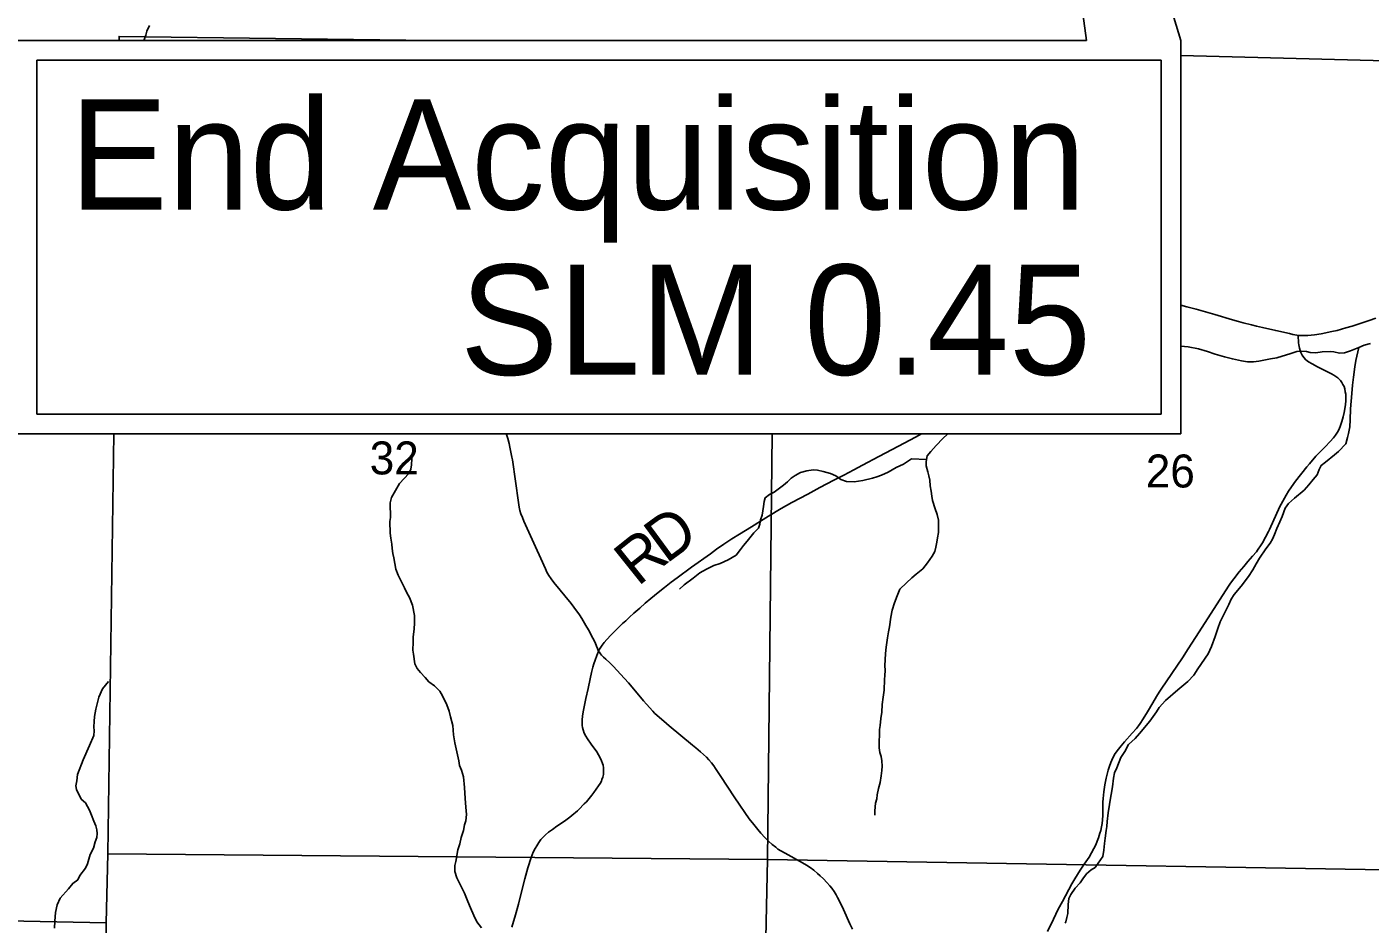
# Model space of a CAD drawing. Extents: x -1.2 to 34, y -8.5 to 22.
# Drawn here: x 5.325 to 7.031, y 15.609 to 16.749 of the extents above; entities that cross this region are included whole.
import ezdxf

# ---------------------------------------------------------------- set-up
doc = ezdxf.new("R2010")
doc.units = 0
for name, color, linetype in [('GM_X_County_Road', 7, 'Continuous'), ('GM_X_County_Road_Text', 7, 'Continuous'), ('GM_X_Minor_River', 7, 'Continuous'), ('GM_X_Section', 7, 'Continuous'), ('GM_X_Section_Text', 7, 'Continuous'), ('GM_X_Township_Road', 7, 'Continuous'), ('SH_Text', 7, 'Continuous')]:
    doc.layers.add(name, color=color, linetype=linetype)

msp = doc.modelspace()

# ---------------------------------------------------------------- linework, layer by layer
at = {"layer": 'GM_X_County_Road'}
for points in [[(5.9341, 16.2314), (5.9347, 16.2294), (5.9359, 16.2256), (5.9376, 16.2194), (5.9387, 16.2147), (5.9412, 16.202), (5.9418, 16.1984), (5.9495, 16.1442), (5.9504, 16.1386), (5.9514, 16.1342), (5.9527, 16.1301), (5.9545, 16.1253), (5.9564, 16.1207), (5.9648, 16.102), (5.9711, 16.0879), (5.9778, 16.0733), (5.9837, 16.0602), (5.9858, 16.0557), (5.9881, 16.0514), (5.9909, 16.0472), (5.9945, 16.0425), (6.0164, 16.0159), (6.02, 16.0114), (6.0269, 16.0018), (6.0299, 15.9969), (6.0351, 15.9883), (6.0384, 15.9825), (6.044, 15.9719), (6.0468, 15.9663), (6.0488, 15.9619), (6.0498, 15.959), (6.0509, 15.9563), (6.0513, 15.9556), (6.0519, 15.9546), (6.0538, 15.952), (6.0551, 15.9505), (6.0576, 15.9479), (6.0604, 15.9452), (6.0657, 15.9407), (6.0704, 15.9361), (6.0746, 15.9314), (6.0842, 15.9208), (6.0891, 15.9153), (6.0962, 15.9073), (6.1082, 15.8926), (6.112, 15.8881), (6.1201, 15.8793), (6.1224, 15.8769), (6.1375, 15.8635), (6.141, 15.8605), (6.1706, 15.8362), (6.1749, 15.8326), (6.1807, 15.8276), (6.1882, 15.8208), (6.1912, 15.8176), (6.1947, 15.8135), (6.1975, 15.8099), (6.1998, 15.8066), (6.2065, 15.7963), (6.2235, 15.7704), (6.2306, 15.7598), (6.237, 15.7504), (6.2427, 15.7426), (6.2483, 15.7354), (6.2536, 15.7289), (6.2573, 15.7244), (6.2622, 15.719), (6.267, 15.7142), (6.2718, 15.71), (6.2762, 15.7064), (6.2791, 15.704), (6.2828, 15.7017), (6.288, 15.6987), (6.3104, 15.6866), (6.3153, 15.6837), (6.3199, 15.6805), (6.3246, 15.6771), (6.3294, 15.6732), (6.3328, 15.6702), (6.3367, 15.6664), (6.3412, 15.6617), (6.345, 15.6576), (6.3475, 15.6543), (6.3503, 15.6503), (6.353, 15.646), (6.3548, 15.6424), (6.3599, 15.6329), (6.3623, 15.6275), (6.3704, 15.6092), (6.3735, 15.6023)], [(5.9412, 15.6048), (5.9458, 15.6207), (5.9496, 15.6343), (5.9531, 15.6481), (5.9578, 15.6662), (5.9616, 15.6803), (5.9657, 15.6936), (5.9683, 15.7002), (5.9706, 15.7049), (5.9727, 15.7084), (5.9754, 15.7125), (5.9779, 15.7161), (5.9806, 15.7188), (5.984, 15.7222), (5.9877, 15.7254), (5.9927, 15.7291), (5.9981, 15.7331), (6.0042, 15.737), (6.0097, 15.7409), (6.015, 15.7447), (6.0173, 15.7466), (6.0245, 15.7528), (6.0262, 15.7544), (6.0331, 15.7614), (6.0358, 15.7643), (6.0427, 15.7725), (6.0452, 15.7758), (6.0514, 15.7845), (6.0532, 15.7875), (6.0548, 15.7903), (6.0556, 15.7925), (6.0566, 15.7955), (6.0574, 15.7988), (6.0577, 15.8019), (6.0576, 15.8075), (6.0571, 15.8106), (6.0564, 15.813), (6.0552, 15.8162), (6.0535, 15.8201), (6.0514, 15.8239), (6.049, 15.8276), (6.042, 15.8375), (6.0372, 15.844), (6.0349, 15.8477), (6.0332, 15.8514), (6.0319, 15.8554), (6.031, 15.8586), (6.0306, 15.8612), (6.0305, 15.8646), (6.0306, 15.8683), (6.031, 15.8728), (6.0319, 15.8786), (6.0352, 15.8953), (6.0379, 15.908), (6.0406, 15.9203), (6.0424, 15.9286), (6.0441, 15.9353), (6.0452, 15.9396), (6.0468, 15.9441), (6.0489, 15.9498), (6.0507, 15.9544), (6.0513, 15.9556), (6.0526, 15.9581), (6.0542, 15.9606), (6.0558, 15.963), (6.0585, 15.9664), (6.0618, 15.9703), (6.0668, 15.9757), (6.0701, 15.979), (6.0732, 15.9822), (6.0776, 15.9865), (6.0818, 15.9905), (6.0857, 15.9942), (6.0906, 15.9987), (6.096, 16.0037), (6.1035, 16.0103), (6.1104, 16.0164), (6.1175, 16.0223), (6.127, 16.0301), (6.135, 16.0365), (6.1435, 16.043), (6.1509, 16.0486), (6.1694, 16.0622), (6.1932, 16.0793), (6.2012, 16.0849), (6.2104, 16.0912), (6.2206, 16.098), (6.2302, 16.104), (6.2454, 16.1135), (6.2567, 16.1206), (6.2671, 16.127), (6.2831, 16.1368), (6.2967, 16.1443), (6.3168, 16.155), (6.3323, 16.1632), (6.3502, 16.1726), (6.3626, 16.179), (6.3753, 16.1857), (6.3862, 16.1916), (6.4072, 16.2028), (6.4319, 16.216), (6.4535, 16.2274), (6.4615, 16.2314)]]:
    msp.add_lwpolyline(points, dxfattribs=at)
at = {"layer": 'GM_X_Minor_River'}
for points in [[(5.4811, 16.7503), (5.4778, 16.743), (5.4764, 16.738), (5.4742, 16.7319), (5.474, 16.731)], [(7.0167, 16.3414), (7.0127, 16.3249), (7.0117, 16.3165), (7.01, 16.3036), (7.0086, 16.2933), (7.0077, 16.2826), (7.0067, 16.2731), (7.006, 16.2632), (7.0055, 16.2494), (7.0052, 16.2403), (7.0035, 16.2319), (7.002, 16.2269), (6.9999, 16.2189), (6.9909, 16.2093), (6.9857, 16.205), (6.9741, 16.1957), (6.9689, 16.1914), (6.9663, 16.1864), (6.9637, 16.1795), (6.9585, 16.1734), (6.9533, 16.1668), (6.947, 16.1599), (6.935, 16.1498), (6.9275, 16.1432), (6.9231, 16.1371), (6.9191, 16.1267), (6.9161, 16.1198), (6.9125, 16.1114), (6.9095, 16.1037), (6.907, 16.0976), (6.904, 16.0926), (6.8985, 16.0853), (6.8903, 16.0738), (6.8862, 16.0665), (6.8818, 16.0588), (6.8766, 16.0503), (6.867, 16.038), (6.8584, 16.0276), (6.8547, 16.0215), (6.8514, 16.0146), (6.8404, 15.9927), (6.8375, 15.9843), (6.8342, 15.974), (6.8295, 15.9613), (6.8254, 15.9521), (6.8121, 15.9329), (6.8069, 15.9252), (6.7994, 15.9171), (6.7867, 15.9063), (6.771, 15.8927), (6.7632, 15.8838), (6.7599, 15.8784), (6.7513, 15.8665), (6.7383, 15.8511), (6.7327, 15.8445), (6.7241, 15.8368), (6.7193, 15.828), (6.7145, 15.8203), (6.7094, 15.8073), (6.7065, 15.8011), (6.7051, 15.7943), (6.7037, 15.7832), (6.702, 15.7733), (6.7009, 15.7664), (6.6999, 15.7607), (6.6985, 15.75), (6.6972, 15.739), (6.6965, 15.7329), (6.6958, 15.7275), (6.6944, 15.718), (6.6938, 15.7111), (6.6928, 15.7027), (6.6914, 15.6947), (6.6858, 15.6863), (6.6817, 15.6805), (6.6768, 15.6778), (6.6709, 15.6727), (6.666, 15.6662), (6.6627, 15.6612), (6.6564, 15.6546), (6.6508, 15.6465), (6.6482, 15.6412), (6.6476, 15.6335), (6.647, 15.6221), (6.6459, 15.6172), (6.6445, 15.6118), (6.6436, 15.61)], [(7.0314, 16.3462), (7.0234, 16.3441), (7.0167, 16.3414), (7.0061, 16.337), (6.9982, 16.3346), (6.9922, 16.3341), (6.9849, 16.3356), (6.98, 16.3362), (6.9702, 16.3357), (6.9622, 16.3345), (6.955, 16.3347), (6.9501, 16.3362), (6.9444, 16.3365), (6.938, 16.336), (6.9301, 16.3336), (6.9124, 16.328), (6.9044, 16.3267), (6.8897, 16.3239), (6.8829, 16.323), (6.8753, 16.3229), (6.8677, 16.3243), (6.856, 16.3268), (6.8461, 16.3293), (6.8343, 16.3329), (6.8244, 16.3362), (6.813, 16.3395), (6.8001, 16.3419), (6.7905, 16.3428)], [(6.4946, 16.2314), (6.4943, 16.2312), (6.4883, 16.2257), (6.4801, 16.2169), (6.473, 16.2091), (6.4685, 16.2038), (6.4671, 16.1965), (6.4672, 16.1908), (6.4692, 16.1832), (6.4708, 16.1783), (6.472, 16.1726), (6.4725, 16.1657), (6.4734, 16.1589), (6.4746, 16.1525), (6.4754, 16.1468), (6.4786, 16.1361), (6.481, 16.1289), (6.483, 16.1217), (6.4831, 16.1118), (6.4828, 16.1061), (6.4818, 16.0996), (6.4807, 16.0939), (6.4793, 16.0874), (6.4783, 16.0821), (6.4749, 16.0763), (6.469, 16.0679), (6.463, 16.0602), (6.4544, 16.0532), (6.4492, 16.0485), (6.4421, 16.0423), (6.4339, 16.0342), (6.4306, 16.0258), (6.427, 16.017), (6.4241, 16.0074), (6.4223, 15.9986), (6.4206, 15.9864), (6.4192, 15.9799), (6.4181, 15.9723), (6.4171, 15.9666), (6.4164, 15.9605), (6.4154, 15.9525), (6.4151, 15.9445), (6.4149, 15.9373), (6.415, 15.9308), (6.4147, 15.9247), (6.4144, 15.9197), (6.4138, 15.906), (6.4128, 15.8969), (6.4114, 15.8877), (6.4108, 15.8782), (6.4098, 15.8698), (6.4088, 15.861), (6.4081, 15.8561), (6.4078, 15.8488), (6.4075, 15.8412), (6.4077, 15.8328), (6.4085, 15.8268), (6.4101, 15.8215), (6.4109, 15.8162), (6.4114, 15.8093), (6.4111, 15.804), (6.4101, 15.7971), (6.4087, 15.7887), (6.4069, 15.7811), (6.4051, 15.7731), (6.4044, 15.7681), (6.403, 15.7624), (6.402, 15.7525), (6.4021, 15.7471)], [(5.8112, 16.0237), (5.8077, 16.0297), (5.805, 16.0361), (5.7968, 16.052), (5.794, 16.0596), (5.7924, 16.0668), (5.7912, 16.074), (5.79, 16.0797), (5.7891, 16.0861), (5.7887, 16.0915), (5.7874, 16.0991), (5.7866, 16.1055), (5.7863, 16.1204), (5.787, 16.1253), (5.7869, 16.1314), (5.7865, 16.1375), (5.7868, 16.144), (5.7882, 16.1505), (5.7985, 16.1685), (5.8104, 16.1813), (5.813, 16.1866), (5.8137, 16.192), (5.8143, 16.2), (5.8143, 16.2057)], [(6.4676, 16.1988), (6.4485, 16.2), (6.4384, 16.193), (6.429, 16.1887), (6.4189, 16.1828), (6.4106, 16.1789), (6.4046, 16.1769), (6.3989, 16.1753), (6.3868, 16.1721), (6.3759, 16.1704), (6.366, 16.171), (6.3588, 16.1736), (6.3527, 16.178), (6.3458, 16.181), (6.3363, 16.1839), (6.3291, 16.1853), (6.3238, 16.186), (6.3159, 16.1847), (6.3076, 16.1823), (6.3008, 16.1788), (6.2959, 16.1753), (6.2911, 16.1706), (6.2862, 16.1664), (6.2795, 16.1613), (6.2742, 16.1574), (6.2682, 16.1543), (6.263, 16.1504), (6.2615, 16.1454), (6.2609, 16.1393), (6.2591, 16.1283), (6.2569, 16.1222), (6.2559, 16.1168), (6.2544, 16.1118), (6.2485, 16.1057), (6.2399, 16.0953), (6.2351, 16.0899), (6.2314, 16.0845), (6.2262, 16.0775), (6.216, 16.0717), (6.2055, 16.067), (6.1976, 16.0642), (6.1882, 16.0595), (6.1799, 16.0548), (6.1713, 16.0482), (6.1601, 16.0396), (6.1541, 16.0342)], [(5.9025, 15.6041), (5.8967, 15.6116), (5.8928, 15.6199), (5.8885, 15.6294), (5.8854, 15.6373), (5.8811, 15.6483), (5.8764, 15.6574), (5.8713, 15.6676), (5.8689, 15.6755), (5.8688, 15.6831), (5.8699, 15.6885), (5.8727, 15.703), (5.8752, 15.7106), (5.877, 15.719), (5.8799, 15.7275), (5.8809, 15.7347), (5.8827, 15.7401), (5.8834, 15.7481), (5.8829, 15.7572), (5.882, 15.7682), (5.881, 15.7823), (5.8797, 15.796), (5.8773, 15.8043), (5.8749, 15.8104), (5.8737, 15.8164), (5.8688, 15.8392), (5.8671, 15.8494), (5.8662, 15.8612), (5.8634, 15.8722), (5.8614, 15.8794), (5.8586, 15.8874), (5.8532, 15.8987), (5.8497, 15.9047), (5.8428, 15.9115), (5.8359, 15.9167), (5.8309, 15.922), (5.8251, 15.9283), (5.8209, 15.9336), (5.8181, 15.9393), (5.8161, 15.9518), (5.8156, 15.9568), (5.8158, 15.967), (5.8157, 15.9739), (5.8171, 15.9834), (5.8177, 15.9914), (5.8176, 16.0009), (5.8151, 16.0138), (5.8112, 16.0237)], [(5.4108, 15.8543), (5.4104, 15.8592), (5.4107, 15.8661), (5.4113, 15.8726), (5.4131, 15.8817), (5.4166, 15.897), (5.4214, 15.9077), (5.4292, 15.917)], [(5.3603, 15.6038), (5.361, 15.6126), (5.3619, 15.6236), (5.3637, 15.6332), (5.3677, 15.6416), (5.3782, 15.6536), (5.3837, 15.6605), (5.3901, 15.6652), (5.3927, 15.6705), (5.3997, 15.6798), (5.4023, 15.6855), (5.4059, 15.697), (5.41, 15.7054), (5.4121, 15.7131), (5.4143, 15.7188), (5.4146, 15.7238), (5.4142, 15.7287), (5.413, 15.7336), (5.4106, 15.7397), (5.4075, 15.7473), (5.4047, 15.7537), (5.3997, 15.7628), (5.3943, 15.7676), (5.3884, 15.7797), (5.3876, 15.7846), (5.3887, 15.7908), (5.3897, 15.7988), (5.397, 15.8175), (5.405, 15.8355), (5.4105, 15.8482), (5.4108, 15.8543)]]:
    msp.add_lwpolyline(points, dxfattribs=at)
at = {"layer": 'GM_X_Section'}
for points in [[(5.4424, 16.731), (5.4425, 16.7363), (5.8397, 16.731)], [(6.7905, 16.7121), (7.2949, 16.6991), (7.2776, 15.674), (6.2657, 15.6908), (6.2717, 16.2314)], [(5.4357, 16.2314), (5.428, 15.6979), (5.4262, 15.6104), (4.4223, 15.6306), (4.4375, 16.6421), (5.3129, 16.6148)], [(6.2717, 16.2314), (6.2657, 15.6908), (5.428, 15.6979), (5.4357, 16.2314)]]:
    msp.add_lwpolyline(points, dxfattribs=at)
for points in [[(6.2657, 15.6908), (6.2441, 14.6736), (5.4125, 14.6774), (5.4262, 15.6104), (5.428, 15.6979)], [(7.2776, 15.674), (7.2479, 14.6639), (6.2441, 14.6736), (6.2657, 15.6908)], [(4.4223, 15.6306), (5.4262, 15.6104), (5.4125, 14.6774), (5.4116, 14.6095), (4.409, 14.6166)]]:
    msp.add_lwpolyline(points, close=True, dxfattribs=at)
at = {"layer": 'GM_X_Township_Road'}
for points in [[(6.7905, 16.3949), (6.7984, 16.3929), (6.8099, 16.3898), (6.8339, 16.3831), (6.8563, 16.3765), (6.8639, 16.3743), (6.8699, 16.3726), (6.8803, 16.3699), (6.8868, 16.3684), (6.8941, 16.3667), (6.9111, 16.3628), (6.9287, 16.3588), (6.9327, 16.3579), (6.938, 16.3568), (6.9397, 16.3565), (6.9407, 16.3564), (6.9419, 16.3564), (6.9517, 16.3566), (6.9605, 16.3573), (6.9686, 16.3586), (6.9823, 16.3614), (6.9891, 16.363), (7.0003, 16.366), (7.0082, 16.3683), (7.0298, 16.3753), (7.0381, 16.3783)], [(6.6211, 15.5993), (6.6287, 15.6152), (6.6348, 15.6278), (6.6403, 15.6377), (6.6523, 15.6599), (6.6548, 15.6643), (6.6606, 15.6739), (6.6636, 15.6784), (6.668, 15.685), (6.674, 15.694), (6.6772, 15.6994), (6.6801, 15.7048), (6.6825, 15.7096), (6.6845, 15.7142), (6.6861, 15.7184), (6.6879, 15.7241), (6.6889, 15.7276), (6.6898, 15.7323), (6.6905, 15.7366), (6.691, 15.7413), (6.6914, 15.7467), (6.6917, 15.7638), (6.692, 15.7684), (6.6927, 15.7768), (6.6941, 15.7855), (6.6958, 15.794), (6.697, 15.7994), (6.6984, 15.8045), (6.6999, 15.8095), (6.7016, 15.8141), (6.7028, 15.817), (6.7048, 15.8208), (6.7074, 15.8253), (6.7115, 15.8309), (6.7149, 15.8352), (6.719, 15.8403), (6.729, 15.8513), (6.7341, 15.8574), (6.7368, 15.8608), (6.739, 15.8638), (6.7427, 15.8694), (6.7481, 15.8783), (6.7551, 15.89), (6.7598, 15.8977), (6.7632, 15.9032), (6.7658, 15.9072), (6.7926, 15.9472), (6.8, 15.9586), (6.814, 15.98), (6.8512, 16.038), (6.8537, 16.0417), (6.8577, 16.0472), (6.8646, 16.0564), (6.8704, 16.0632), (6.8758, 16.0695), (6.8817, 16.0762), (6.8866, 16.0818), (6.888, 16.0836), (6.8927, 16.0904), (6.8943, 16.0931), (6.9019, 16.1076), (6.903, 16.1101), (6.9165, 16.1394), (6.918, 16.1424), (6.9243, 16.1536), (6.9274, 16.1587), (6.931, 16.1642), (6.9361, 16.1715), (6.9506, 16.1898), (6.9538, 16.1936), (6.9619, 16.203), (6.9672, 16.2084), (6.9738, 16.215), (6.9804, 16.2218), (6.9846, 16.2264), (6.9871, 16.2297), (6.9897, 16.2337), (6.9912, 16.2366), (6.9928, 16.2407), (6.995, 16.2472), (6.9968, 16.2532), (6.998, 16.2585), (6.9988, 16.2633), (6.9996, 16.2689), (6.9999, 16.2736), (7, 16.2781), (6.9999, 16.2821), (6.9993, 16.2851), (6.9987, 16.2885), (6.9978, 16.2915), (6.9964, 16.2944), (6.9951, 16.2967), (6.9932, 16.2993), (6.99, 16.3026), (6.9861, 16.3054), (6.985, 16.3061), (6.9821, 16.3079), (6.9769, 16.3105), (6.9666, 16.3154), (6.9642, 16.3166), (6.9572, 16.3203), (6.9527, 16.3229), (6.9495, 16.3254), (6.9467, 16.3283), (6.9445, 16.3316), (6.9425, 16.3355), (6.9411, 16.3405), (6.9404, 16.3444), (6.9401, 16.3471), (6.9399, 16.3502), (6.9397, 16.3533), (6.9397, 16.3565)]]:
    msp.add_lwpolyline(points, dxfattribs=at)
at = {"layer": 'SH_Text'}
for p, q in [((6.6707, 16.731), (5.3129, 16.731)), ((6.7905, 16.2314), (6.7905, 16.731)), ((5.3379, 16.2564), (5.3379, 16.706)), ((6.7655, 16.706), (5.3379, 16.706)), ((6.7655, 16.2564), (6.7655, 16.706)), ((6.7655, 16.2564), (5.3379, 16.2564)), ((6.7905, 16.2314), (5.3129, 16.2314))]:
    msp.add_line(p, q, dxfattribs=at)
msp.add_lwpolyline([(6.7905, 16.731), (6.5739, 17.4447), (6.6707, 16.731)], dxfattribs=at)

# ---------------------------------------------------------------- texts
at = {"layer": 'GM_X_County_Road_Text'}
for s, rotation, p in [('D', 36.2572, (6.137, 16.0657)), ('R', 38.6702, (6.101, 16.0369))]:
    msp.add_text(s, height=0.0568, rotation=rotation, dxfattribs=at).set_placement(p)
at = {"layer": 'GM_X_Section_Text'}
for s, p in [('32', (5.7607, 16.18)), ('26', (6.7461, 16.1634))]:
    msp.add_text(s, height=0.04186, rotation=0, dxfattribs=at).set_placement(p)
at = {"layer": 'SH_Text'}
for s, p in [('End Acquisition', (5.3795, 16.5165)), ('SLM 0.45', (5.8753, 16.3065))]:
    msp.add_text(s, height=0.14, dxfattribs=at).set_placement(p)

doc.saveas('drawing.dxf')
